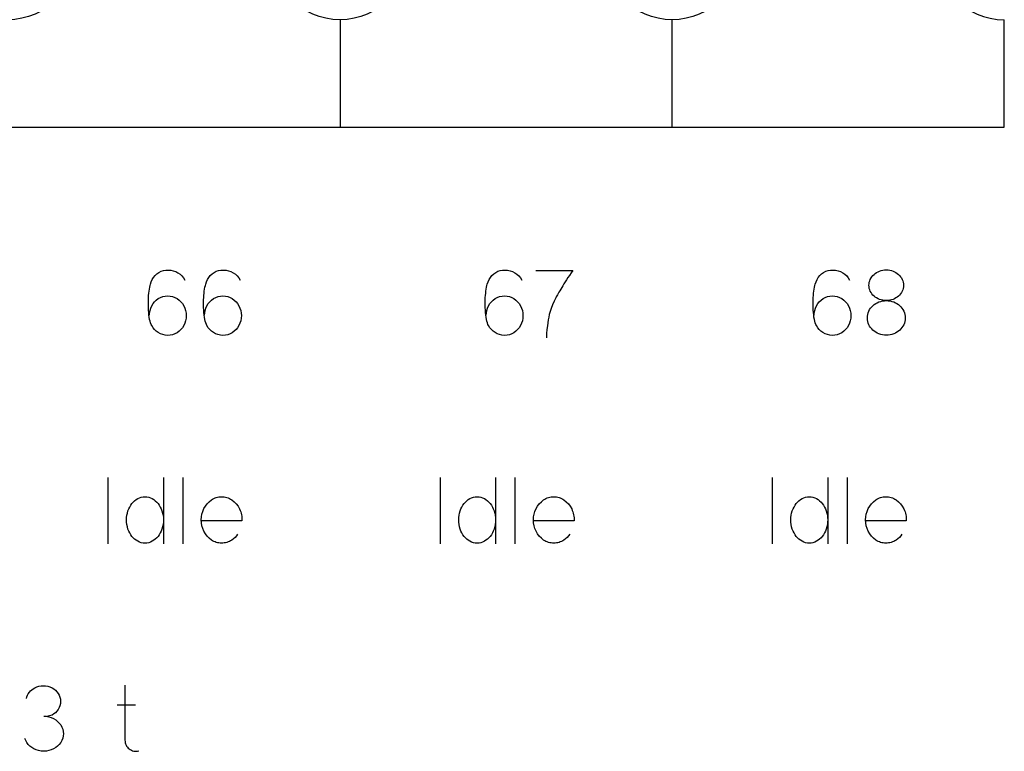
# Model space of a CAD drawing. Header units: inches. Extents: x 1880 to 2363, y -453 to -54.
# Tile 607 of 656: x 1913.309 to 1913.753, y -68.223 to -67.893. Entities that reach past the tile are written whole.
import ezdxf

# ---------------------------------------------------------------- set-up
doc = ezdxf.new("R2010")
doc.units = ezdxf.units.IN
doc.header["$LTSCALE"] = 0.5
doc.header["$MEASUREMENT"] = 0
doc.layers.add('APP-M-S', color=30, linetype='Continuous')

msp = doc.modelspace()

# ---------------------------------------------------------------- linework, layer by layer
at = {"color": 7, "linetype": 'Continuous'}
for p, q in [((1913.69837, -68.00567), (1913.69915, -68.00557)), ((1913.69915, -68.00557), (1913.69994, -68.00554)), ((1913.69994, -68.00554), (1913.70074, -68.00557)), ((1913.70074, -68.00557), (1913.70151, -68.00567)), ((1913.36801, -68.01086), (1913.36847, -68.00989)), ((1913.36847, -68.00989), (1913.36904, -68.00891)), ((1913.36904, -68.00891), (1913.36973, -68.00805)), ((1913.36973, -68.00805), (1913.37053, -68.00729)), ((1913.37053, -68.00729), (1913.37143, -68.00666)), ((1913.37143, -68.00666), (1913.37242, -68.00616)), ((1913.37242, -68.00616), (1913.37345, -68.00581)), ((1913.37345, -68.00581), (1913.37452, -68.00562)), ((1913.37452, -68.00562), (1913.37564, -68.00558)), ((1913.37564, -68.00558), (1913.37682, -68.00566)), ((1913.37682, -68.00566), (1913.37795, -68.00589)), ((1913.37795, -68.00589), (1913.37903, -68.00628)), ((1913.37903, -68.00628), (1913.38007, -68.00683)), ((1913.38007, -68.00683), (1913.38103, -68.0075)), ((1913.38103, -68.0075), (1913.38186, -68.00828)), ((1913.38186, -68.00828), (1913.38258, -68.00918)), ((1913.38258, -68.00918), (1913.38318, -68.01018)), ((1913.39295, -68.01086), (1913.39341, -68.00989)), ((1913.39341, -68.00989), (1913.39399, -68.00891)), ((1913.39399, -68.00891), (1913.39467, -68.00805)), ((1913.39467, -68.00805), (1913.39547, -68.00729)), ((1913.39547, -68.00729), (1913.39637, -68.00666)), ((1913.39637, -68.00666), (1913.39736, -68.00616)), ((1913.39736, -68.00616), (1913.39839, -68.00581)), ((1913.39839, -68.00581), (1913.39946, -68.00562)), ((1913.39946, -68.00562), (1913.40058, -68.00558)), ((1913.40058, -68.00558), (1913.40176, -68.00566)), ((1913.40176, -68.00566), (1913.40289, -68.00589)), ((1913.40289, -68.00589), (1913.40397, -68.00628)), ((1913.40397, -68.00628), (1913.40501, -68.00683)), ((1913.40501, -68.00683), (1913.40597, -68.0075)), ((1913.40597, -68.0075), (1913.4068, -68.00828)), ((1913.4068, -68.00828), (1913.40752, -68.00918)), ((1913.40752, -68.00918), (1913.40812, -68.01018)), ((1913.52012, -68.01086), (1913.52058, -68.00989)), ((1913.52058, -68.00989), (1913.52116, -68.00891)), ((1913.52116, -68.00891), (1913.52184, -68.00805)), ((1913.52184, -68.00805), (1913.52264, -68.00729)), ((1913.52264, -68.00729), (1913.52354, -68.00666)), ((1913.52354, -68.00666), (1913.52453, -68.00616)), ((1913.52453, -68.00616), (1913.52556, -68.00581)), ((1913.52556, -68.00581), (1913.52663, -68.00562)), ((1913.52663, -68.00562), (1913.52775, -68.00558)), ((1913.52775, -68.00558), (1913.52893, -68.00566)), ((1913.52893, -68.00566), (1913.53006, -68.00589)), ((1913.53006, -68.00589), (1913.53114, -68.00628)), ((1913.53114, -68.00628), (1913.53218, -68.00683)), ((1913.53218, -68.00683), (1913.53314, -68.0075)), ((1913.53314, -68.0075), (1913.53397, -68.00828)), ((1913.53397, -68.00828), (1913.53469, -68.00918)), ((1913.53469, -68.00918), (1913.53529, -68.01018)), ((1913.54167, -68.00575), (1913.55833, -68.00575)), ((1913.55619, -68.00903), (1913.55555, -68.01003)), ((1913.55687, -68.00799), (1913.55619, -68.00903)), ((1913.55758, -68.00689), (1913.55687, -68.00799)), ((1913.55833, -68.00575), (1913.55758, -68.00689)), ((1913.66821, -68.01086), (1913.66866, -68.00989)), ((1913.66866, -68.00989), (1913.66924, -68.00891)), ((1913.66924, -68.00891), (1913.66992, -68.00805)), ((1913.66992, -68.00805), (1913.67072, -68.00729)), ((1913.67072, -68.00729), (1913.67162, -68.00666)), ((1913.67162, -68.00666), (1913.67261, -68.00616)), ((1913.67261, -68.00616), (1913.67364, -68.00581)), ((1913.67364, -68.00581), (1913.67472, -68.00562)), ((1913.67472, -68.00562), (1913.67583, -68.00558)), ((1913.67583, -68.00558), (1913.67701, -68.00566)), ((1913.67701, -68.00566), (1913.67814, -68.00589)), ((1913.67814, -68.00589), (1913.67922, -68.00628)), ((1913.67922, -68.00628), (1913.68026, -68.00683)), ((1913.68026, -68.00683), (1913.68122, -68.0075)), ((1913.68122, -68.0075), (1913.68205, -68.00828)), ((1913.68205, -68.00828), (1913.68277, -68.00918)), ((1913.68277, -68.00918), (1913.68337, -68.01018)), ((1913.69246, -68.01043), (1913.69273, -68.00979)), ((1913.69273, -68.00979), (1913.69307, -68.00918)), ((1913.69307, -68.00918), (1913.69346, -68.0086)), ((1913.69346, -68.0086), (1913.69391, -68.00807)), ((1913.69391, -68.00807), (1913.69441, -68.00757)), ((1913.69441, -68.00757), (1913.69496, -68.00712)), ((1913.69496, -68.00712), (1913.69556, -68.00672)), ((1913.69556, -68.00672), (1913.6962, -68.00637)), ((1913.6962, -68.00637), (1913.69689, -68.00608)), ((1913.69689, -68.00608), (1913.69762, -68.00584)), ((1913.69762, -68.00584), (1913.69837, -68.00567)), ((1913.70151, -68.00567), (1913.70225, -68.00584)), ((1913.70225, -68.00584), (1913.70297, -68.00608)), ((1913.70297, -68.00608), (1913.70365, -68.00637)), ((1913.70365, -68.00637), (1913.70428, -68.00672)), ((1913.70428, -68.00672), (1913.70488, -68.00712)), ((1913.70488, -68.00712), (1913.70543, -68.00757)), ((1913.70543, -68.00757), (1913.70593, -68.00807)), ((1913.70593, -68.00807), (1913.70638, -68.0086)), ((1913.70638, -68.0086), (1913.70677, -68.00918)), ((1913.70677, -68.00918), (1913.70711, -68.00979)), ((1913.70711, -68.00979), (1913.70738, -68.01043)), ((1913.36702, -68.0152), (1913.36717, -68.01422)), ((1913.36717, -68.01422), (1913.36732, -68.01335)), ((1913.36732, -68.01335), (1913.36748, -68.0126)), ((1913.36748, -68.0126), (1913.36764, -68.01196)), ((1913.36764, -68.01196), (1913.36801, -68.01086)), ((1913.39196, -68.0152), (1913.39211, -68.01422)), ((1913.39211, -68.01422), (1913.39226, -68.01335)), ((1913.39226, -68.01335), (1913.39242, -68.0126)), ((1913.39242, -68.0126), (1913.39258, -68.01196)), ((1913.39258, -68.01196), (1913.39295, -68.01086)), ((1913.51913, -68.0152), (1913.51928, -68.01422)), ((1913.51928, -68.01422), (1913.51943, -68.01335)), ((1913.51943, -68.01335), (1913.51959, -68.0126)), ((1913.51959, -68.0126), (1913.51975, -68.01196)), ((1913.51975, -68.01196), (1913.52012, -68.01086)), ((1913.55289, -68.01427), (1913.55247, -68.01497)), ((1913.55336, -68.01352), (1913.55289, -68.01427)), ((1913.55385, -68.01272), (1913.55336, -68.01352)), ((1913.55438, -68.01187), (1913.55385, -68.01272)), ((1913.55495, -68.01098), (1913.55438, -68.01187)), ((1913.55555, -68.01003), (1913.55495, -68.01098)), ((1913.66721, -68.0152), (1913.66736, -68.01422)), ((1913.66736, -68.01422), (1913.66752, -68.01335)), ((1913.66752, -68.01335), (1913.66767, -68.0126)), ((1913.66767, -68.0126), (1913.66783, -68.01196)), ((1913.66783, -68.01196), (1913.66821, -68.01086)), ((1913.69211, -68.01246), (1913.69215, -68.01177)), ((1913.69215, -68.01318), (1913.69211, -68.01246)), ((1913.69215, -68.01177), (1913.69226, -68.01109)), ((1913.69226, -68.01386), (1913.69215, -68.01318)), ((1913.69226, -68.01109), (1913.69246, -68.01043)), ((1913.69246, -68.01454), (1913.69226, -68.01386)), ((1913.70738, -68.01043), (1913.70758, -68.01109)), ((1913.70758, -68.01386), (1913.70738, -68.01454)), ((1913.70758, -68.01109), (1913.7077, -68.01177)), ((1913.7077, -68.01318), (1913.70758, -68.01386)), ((1913.7077, -68.01177), (1913.70773, -68.01246)), ((1913.70773, -68.01246), (1913.7077, -68.01318)), ((1913.36671, -68.01904), (1913.36675, -68.01801)), ((1913.36675, -68.01801), (1913.36681, -68.01703)), ((1913.36681, -68.01703), (1913.3669, -68.01609)), ((1913.3669, -68.01609), (1913.36702, -68.0152)), ((1913.37028, -68.01912), (1913.37119, -68.01847)), ((1913.37119, -68.01847), (1913.37217, -68.01794)), ((1913.37217, -68.01794), (1913.37321, -68.01756)), ((1913.37321, -68.01756), (1913.3743, -68.01732)), ((1913.3743, -68.01732), (1913.37544, -68.01723)), ((1913.37544, -68.01723), (1913.37655, -68.01732)), ((1913.37655, -68.01732), (1913.37762, -68.01756)), ((1913.37762, -68.01756), (1913.37866, -68.01794)), ((1913.37866, -68.01794), (1913.37964, -68.01847)), ((1913.37964, -68.01847), (1913.38055, -68.01912)), ((1913.39165, -68.01904), (1913.39169, -68.01801)), ((1913.39169, -68.01801), (1913.39175, -68.01703)), ((1913.39175, -68.01703), (1913.39184, -68.01609)), ((1913.39184, -68.01609), (1913.39196, -68.0152)), ((1913.39522, -68.01912), (1913.39613, -68.01847)), ((1913.39613, -68.01847), (1913.39711, -68.01794)), ((1913.39711, -68.01794), (1913.39815, -68.01756)), ((1913.39815, -68.01756), (1913.39924, -68.01732)), ((1913.39924, -68.01732), (1913.40038, -68.01723)), ((1913.40038, -68.01723), (1913.40149, -68.01732)), ((1913.40149, -68.01732), (1913.40256, -68.01756)), ((1913.40256, -68.01756), (1913.4036, -68.01794)), ((1913.4036, -68.01794), (1913.40458, -68.01847)), ((1913.40458, -68.01847), (1913.40549, -68.01912)), ((1913.51882, -68.01904), (1913.51886, -68.01801)), ((1913.51886, -68.01801), (1913.51893, -68.01703)), ((1913.51893, -68.01703), (1913.51902, -68.01609)), ((1913.51902, -68.01609), (1913.51913, -68.0152)), ((1913.52239, -68.01912), (1913.5233, -68.01847)), ((1913.5233, -68.01847), (1913.52428, -68.01794)), ((1913.52428, -68.01794), (1913.52532, -68.01756)), ((1913.52532, -68.01756), (1913.52641, -68.01732)), ((1913.52641, -68.01732), (1913.52755, -68.01723)), ((1913.52755, -68.01723), (1913.52866, -68.01732)), ((1913.52866, -68.01732), (1913.52973, -68.01756)), ((1913.52973, -68.01756), (1913.53077, -68.01794)), ((1913.53077, -68.01794), (1913.53175, -68.01847)), ((1913.53175, -68.01847), (1913.53266, -68.01912)), ((1913.55066, -68.01818), (1913.5499, -68.01969)), ((1913.55087, -68.01776), (1913.55066, -68.01818)), ((1913.55113, -68.0173), (1913.55087, -68.01776)), ((1913.55141, -68.01678), (1913.55113, -68.0173)), ((1913.55173, -68.01623), (1913.55141, -68.01678)), ((1913.55208, -68.01562), (1913.55173, -68.01623)), ((1913.55247, -68.01497), (1913.55208, -68.01562)), ((1913.6669, -68.01904), (1913.66694, -68.01801)), ((1913.66694, -68.01801), (1913.66701, -68.01703)), ((1913.66701, -68.01703), (1913.6671, -68.01609)), ((1913.6671, -68.01609), (1913.66721, -68.0152)), ((1913.67047, -68.01912), (1913.67138, -68.01847)), ((1913.67138, -68.01847), (1913.67237, -68.01794)), ((1913.67237, -68.01794), (1913.6734, -68.01756)), ((1913.6734, -68.01756), (1913.67449, -68.01732)), ((1913.67449, -68.01732), (1913.67563, -68.01723)), ((1913.67563, -68.01723), (1913.67674, -68.01732)), ((1913.67674, -68.01732), (1913.67782, -68.01756)), ((1913.67782, -68.01756), (1913.67885, -68.01794)), ((1913.67885, -68.01794), (1913.67983, -68.01847)), ((1913.67983, -68.01847), (1913.68074, -68.01912)), ((1913.69273, -68.01518), (1913.69246, -68.01454)), ((1913.69307, -68.01579), (1913.69273, -68.01518)), ((1913.69346, -68.01635), (1913.69307, -68.01579)), ((1913.69391, -68.01689), (1913.69346, -68.01635)), ((1913.69441, -68.01737), (1913.69391, -68.01689)), ((1913.69496, -68.01781), (1913.69441, -68.01737)), ((1913.69556, -68.01821), (1913.69496, -68.01781)), ((1913.6962, -68.01855), (1913.69556, -68.01821)), ((1913.69689, -68.01884), (1913.6962, -68.01855)), ((1913.69762, -68.01907), (1913.69689, -68.01884)), ((1913.70297, -68.01884), (1913.70225, -68.01907)), ((1913.70365, -68.01855), (1913.70297, -68.01884)), ((1913.70428, -68.01821), (1913.70365, -68.01855)), ((1913.70488, -68.01781), (1913.70428, -68.01821)), ((1913.70543, -68.01737), (1913.70488, -68.01781)), ((1913.70593, -68.01689), (1913.70543, -68.01737)), ((1913.70638, -68.01635), (1913.70593, -68.01689)), ((1913.70677, -68.01579), (1913.70638, -68.01635)), ((1913.70711, -68.01518), (1913.70677, -68.01579)), ((1913.70738, -68.01454), (1913.70711, -68.01518)), ((1913.36669, -68.02013), (1913.36671, -68.01904)), ((1913.36669, -68.02126), (1913.36669, -68.02013)), ((1913.36672, -68.02243), (1913.36669, -68.02126)), ((1913.36677, -68.02365), (1913.36672, -68.02243)), ((1913.36744, -68.02383), (1913.36777, -68.02276)), ((1913.36777, -68.02276), (1913.36822, -68.0217)), ((1913.36822, -68.0217), (1913.3688, -68.02074)), ((1913.3688, -68.02074), (1913.36948, -68.01988)), ((1913.36948, -68.01988), (1913.37028, -68.01912)), ((1913.38055, -68.01912), (1913.38135, -68.01988)), ((1913.38135, -68.01988), (1913.38205, -68.02074)), ((1913.38205, -68.02074), (1913.38264, -68.0217)), ((1913.38264, -68.0217), (1913.38313, -68.02277)), ((1913.38313, -68.02277), (1913.38348, -68.02388)), ((1913.39163, -68.02013), (1913.39165, -68.01904)), ((1913.39163, -68.02126), (1913.39163, -68.02013)), ((1913.39166, -68.02243), (1913.39163, -68.02126)), ((1913.39171, -68.02365), (1913.39166, -68.02243)), ((1913.39238, -68.02383), (1913.39271, -68.02276)), ((1913.39271, -68.02276), (1913.39316, -68.0217)), ((1913.39316, -68.0217), (1913.39374, -68.02074)), ((1913.39374, -68.02074), (1913.39442, -68.01988)), ((1913.39442, -68.01988), (1913.39522, -68.01912)), ((1913.40549, -68.01912), (1913.40629, -68.01988)), ((1913.40629, -68.01988), (1913.40699, -68.02074)), ((1913.40699, -68.02074), (1913.40758, -68.0217)), ((1913.40758, -68.0217), (1913.40807, -68.02277)), ((1913.40807, -68.02277), (1913.40842, -68.02388)), ((1913.5188, -68.02013), (1913.51882, -68.01904)), ((1913.51881, -68.02126), (1913.5188, -68.02013)), ((1913.51883, -68.02243), (1913.51881, -68.02126)), ((1913.51888, -68.02365), (1913.51883, -68.02243)), ((1913.51955, -68.02383), (1913.51988, -68.02276)), ((1913.51988, -68.02276), (1913.52033, -68.0217)), ((1913.52033, -68.0217), (1913.52091, -68.02074)), ((1913.52091, -68.02074), (1913.52159, -68.01988)), ((1913.52159, -68.01988), (1913.52239, -68.01912)), ((1913.53266, -68.01912), (1913.53346, -68.01988)), ((1913.53346, -68.01988), (1913.53416, -68.02074)), ((1913.53416, -68.02074), (1913.53475, -68.0217)), ((1913.53475, -68.0217), (1913.53524, -68.02277)), ((1913.53524, -68.02277), (1913.53559, -68.02388)), ((1913.54858, -68.02299), (1913.54801, -68.02477)), ((1913.54921, -68.0213), (1913.54858, -68.02299)), ((1913.5499, -68.01969), (1913.54921, -68.0213)), ((1913.66688, -68.02013), (1913.6669, -68.01904)), ((1913.66689, -68.02126), (1913.66688, -68.02013)), ((1913.66691, -68.02243), (1913.66689, -68.02126)), ((1913.66696, -68.02365), (1913.66691, -68.02243)), ((1913.66763, -68.02383), (1913.66796, -68.02276)), ((1913.66796, -68.02276), (1913.66842, -68.0217)), ((1913.66842, -68.0217), (1913.66899, -68.02074)), ((1913.66899, -68.02074), (1913.66967, -68.01988)), ((1913.66967, -68.01988), (1913.67047, -68.01912)), ((1913.68074, -68.01912), (1913.68154, -68.01988)), ((1913.68154, -68.01988), (1913.68225, -68.02074)), ((1913.68225, -68.02074), (1913.68283, -68.0217)), ((1913.68283, -68.0217), (1913.68333, -68.02277)), ((1913.68333, -68.02277), (1913.68367, -68.02388)), ((1913.69243, -68.02348), (1913.69286, -68.02283)), ((1913.69286, -68.02283), (1913.69334, -68.02223)), ((1913.69334, -68.02223), (1913.69389, -68.02168)), ((1913.69389, -68.02168), (1913.69449, -68.02118)), ((1913.69449, -68.02118), (1913.69515, -68.02073)), ((1913.69515, -68.02073), (1913.69586, -68.02034)), ((1913.69586, -68.02034), (1913.6966, -68.02)), ((1913.6966, -68.02), (1913.6974, -68.01973)), ((1913.6974, -68.01973), (1913.69822, -68.01954)), ((1913.69837, -68.01924), (1913.69762, -68.01907)), ((1913.69822, -68.01954), (1913.69907, -68.01942)), ((1913.69915, -68.01934), (1913.69837, -68.01924)), ((1913.69907, -68.01942), (1913.69994, -68.01938)), ((1913.69994, -68.01938), (1913.69915, -68.01934)), ((1913.70074, -68.01934), (1913.69994, -68.01938)), ((1913.69994, -68.01938), (1913.70082, -68.01942)), ((1913.70151, -68.01924), (1913.70074, -68.01934)), ((1913.70082, -68.01942), (1913.70167, -68.01954)), ((1913.70225, -68.01907), (1913.70151, -68.01924)), ((1913.70167, -68.01954), (1913.70249, -68.01973)), ((1913.70249, -68.01973), (1913.70328, -68.02)), ((1913.70328, -68.02), (1913.70403, -68.02034)), ((1913.70403, -68.02034), (1913.70473, -68.02073)), ((1913.70473, -68.02073), (1913.70539, -68.02118)), ((1913.70539, -68.02118), (1913.70599, -68.02168)), ((1913.70599, -68.02168), (1913.70654, -68.02223)), ((1913.70654, -68.02223), (1913.70703, -68.02283)), ((1913.70703, -68.02283), (1913.70746, -68.02348)), ((1913.36685, -68.02483), (1913.36677, -68.02365)), ((1913.36696, -68.02592), (1913.36685, -68.02483)), ((1913.36709, -68.02693), (1913.36696, -68.02592)), ((1913.36726, -68.02786), (1913.36709, -68.02693)), ((1913.36714, -68.02601), (1913.36723, -68.02492)), ((1913.36723, -68.02492), (1913.36744, -68.02383)), ((1913.38348, -68.02388), (1913.38369, -68.02502)), ((1913.38369, -68.02734), (1913.38348, -68.02848)), ((1913.38369, -68.02502), (1913.38376, -68.02618)), ((1913.38376, -68.02618), (1913.38369, -68.02734)), ((1913.39179, -68.02483), (1913.39171, -68.02365)), ((1913.3919, -68.02592), (1913.39179, -68.02483)), ((1913.39203, -68.02693), (1913.3919, -68.02592)), ((1913.3922, -68.02786), (1913.39203, -68.02693)), ((1913.39208, -68.02601), (1913.39217, -68.02492)), ((1913.39217, -68.02492), (1913.39238, -68.02383)), ((1913.40842, -68.02388), (1913.40863, -68.02502)), ((1913.40863, -68.02734), (1913.40842, -68.02848)), ((1913.40863, -68.02502), (1913.4087, -68.02618)), ((1913.4087, -68.02618), (1913.40863, -68.02734)), ((1913.51896, -68.02483), (1913.51888, -68.02365)), ((1913.51907, -68.02592), (1913.51896, -68.02483)), ((1913.5192, -68.02693), (1913.51907, -68.02592)), ((1913.51937, -68.02786), (1913.5192, -68.02693)), ((1913.51925, -68.02601), (1913.51934, -68.02492)), ((1913.51934, -68.02492), (1913.51955, -68.02383)), ((1913.53559, -68.02388), (1913.5358, -68.02502)), ((1913.5358, -68.02734), (1913.53559, -68.02848)), ((1913.5358, -68.02502), (1913.53587, -68.02618)), ((1913.53587, -68.02618), (1913.5358, -68.02734)), ((1913.54748, -68.02681), (1913.54725, -68.02803)), ((1913.54773, -68.02572), (1913.54748, -68.02681)), ((1913.54801, -68.02477), (1913.54773, -68.02572)), ((1913.66704, -68.02483), (1913.66696, -68.02365)), ((1913.66715, -68.02592), (1913.66704, -68.02483)), ((1913.66728, -68.02693), (1913.66715, -68.02592)), ((1913.66745, -68.02786), (1913.66728, -68.02693)), ((1913.66733, -68.02601), (1913.66742, -68.02492)), ((1913.66742, -68.02492), (1913.66763, -68.02383)), ((1913.68367, -68.02388), (1913.68388, -68.02502)), ((1913.68388, -68.02734), (1913.68367, -68.02848)), ((1913.68388, -68.02502), (1913.68396, -68.02618)), ((1913.68396, -68.02618), (1913.68388, -68.02734)), ((1913.69141, -68.02721), (1913.69145, -68.02641)), ((1913.69145, -68.02801), (1913.69141, -68.02721)), ((1913.69145, -68.02641), (1913.69157, -68.02565)), ((1913.69157, -68.02565), (1913.69178, -68.0249)), ((1913.69178, -68.0249), (1913.69207, -68.02417)), ((1913.69207, -68.02417), (1913.69243, -68.02348)), ((1913.70746, -68.02348), (1913.70782, -68.02417)), ((1913.70782, -68.02417), (1913.70811, -68.0249)), ((1913.70811, -68.0249), (1913.70831, -68.02565)), ((1913.70831, -68.02565), (1913.70844, -68.02641)), ((1913.70844, -68.02641), (1913.70848, -68.02721)), ((1913.70848, -68.02721), (1913.70844, -68.02801)), ((1913.36746, -68.02869), (1913.36726, -68.02786)), ((1913.36768, -68.02945), (1913.36746, -68.02869)), ((1913.36794, -68.03011), (1913.36768, -68.02945)), ((1913.36822, -68.03069), (1913.36794, -68.03011)), ((1913.36879, -68.03163), (1913.36822, -68.03069)), ((1913.36947, -68.03247), (1913.36879, -68.03163)), ((1913.38205, -68.03163), (1913.38135, -68.0325)), ((1913.38264, -68.03065), (1913.38205, -68.03163)), ((1913.38313, -68.02958), (1913.38264, -68.03065)), ((1913.38348, -68.02848), (1913.38313, -68.02958)), ((1913.3924, -68.02869), (1913.3922, -68.02786)), ((1913.39262, -68.02945), (1913.3924, -68.02869)), ((1913.39288, -68.03011), (1913.39262, -68.02945)), ((1913.39316, -68.03069), (1913.39288, -68.03011)), ((1913.39373, -68.03163), (1913.39316, -68.03069)), ((1913.39441, -68.03247), (1913.39373, -68.03163)), ((1913.40699, -68.03163), (1913.40629, -68.0325)), ((1913.40758, -68.03065), (1913.40699, -68.03163)), ((1913.40807, -68.02958), (1913.40758, -68.03065)), ((1913.40842, -68.02848), (1913.40807, -68.02958)), ((1913.51957, -68.02869), (1913.51937, -68.02786)), ((1913.51979, -68.02945), (1913.51957, -68.02869)), ((1913.52005, -68.03011), (1913.51979, -68.02945)), ((1913.52033, -68.03069), (1913.52005, -68.03011)), ((1913.5209, -68.03163), (1913.52033, -68.03069)), ((1913.52158, -68.03247), (1913.5209, -68.03163)), ((1913.53416, -68.03163), (1913.53346, -68.0325)), ((1913.53475, -68.03065), (1913.53416, -68.03163)), ((1913.53524, -68.02958), (1913.53475, -68.03065)), ((1913.53559, -68.02848), (1913.53524, -68.02958)), ((1913.54687, -68.03085), (1913.54671, -68.03247)), ((1913.54705, -68.02937), (1913.54687, -68.03085)), ((1913.54725, -68.02803), (1913.54705, -68.02937)), ((1913.66765, -68.02869), (1913.66745, -68.02786)), ((1913.66788, -68.02945), (1913.66765, -68.02869)), ((1913.66813, -68.03011), (1913.66788, -68.02945)), ((1913.66842, -68.03069), (1913.66813, -68.03011)), ((1913.66899, -68.03163), (1913.66842, -68.03069)), ((1913.66966, -68.03247), (1913.66899, -68.03163)), ((1913.68225, -68.03163), (1913.68154, -68.0325)), ((1913.68283, -68.03065), (1913.68225, -68.03163)), ((1913.68333, -68.02958), (1913.68283, -68.03065)), ((1913.68367, -68.02848), (1913.68333, -68.02958)), ((1913.69157, -68.02878), (1913.69145, -68.02801)), ((1913.69178, -68.02954), (1913.69157, -68.02878)), ((1913.69207, -68.03026), (1913.69178, -68.02954)), ((1913.69243, -68.03095), (1913.69207, -68.03026)), ((1913.69286, -68.03159), (1913.69243, -68.03095)), ((1913.69334, -68.03219), (1913.69286, -68.03159)), ((1913.69389, -68.03274), (1913.69334, -68.03219)), ((1913.70654, -68.03219), (1913.70599, -68.03274)), ((1913.70703, -68.03159), (1913.70654, -68.03219)), ((1913.70746, -68.03095), (1913.70703, -68.03159)), ((1913.70782, -68.03026), (1913.70746, -68.03095)), ((1913.70811, -68.02954), (1913.70782, -68.03026)), ((1913.70831, -68.02878), (1913.70811, -68.02954)), ((1913.70844, -68.02801), (1913.70831, -68.02878)), ((1913.37026, -68.03321), (1913.36947, -68.03247)), ((1913.37114, -68.03385), (1913.37026, -68.03321)), ((1913.37212, -68.03436), (1913.37114, -68.03385)), ((1913.37316, -68.03475), (1913.37212, -68.03436)), ((1913.37427, -68.035), (1913.37316, -68.03475)), ((1913.37544, -68.03513), (1913.37427, -68.035)), ((1913.37655, -68.03504), (1913.37544, -68.03513)), ((1913.37762, -68.0348), (1913.37655, -68.03504)), ((1913.37866, -68.03443), (1913.37762, -68.0348)), ((1913.37964, -68.03391), (1913.37866, -68.03443)), ((1913.38055, -68.03326), (1913.37964, -68.03391)), ((1913.38135, -68.0325), (1913.38055, -68.03326)), ((1913.3952, -68.03321), (1913.39441, -68.03247)), ((1913.39608, -68.03385), (1913.3952, -68.03321)), ((1913.39706, -68.03436), (1913.39608, -68.03385)), ((1913.3981, -68.03475), (1913.39706, -68.03436)), ((1913.39921, -68.035), (1913.3981, -68.03475)), ((1913.40038, -68.03513), (1913.39921, -68.035)), ((1913.40149, -68.03504), (1913.40038, -68.03513)), ((1913.40256, -68.0348), (1913.40149, -68.03504)), ((1913.4036, -68.03443), (1913.40256, -68.0348)), ((1913.40458, -68.03391), (1913.4036, -68.03443)), ((1913.40549, -68.03326), (1913.40458, -68.03391)), ((1913.40629, -68.0325), (1913.40549, -68.03326)), ((1913.52237, -68.03321), (1913.52158, -68.03247)), ((1913.52325, -68.03385), (1913.52237, -68.03321)), ((1913.52423, -68.03436), (1913.52325, -68.03385)), ((1913.52527, -68.03475), (1913.52423, -68.03436)), ((1913.52638, -68.035), (1913.52527, -68.03475)), ((1913.52755, -68.03513), (1913.52638, -68.035)), ((1913.52866, -68.03504), (1913.52755, -68.03513)), ((1913.52973, -68.0348), (1913.52866, -68.03504)), ((1913.53077, -68.03443), (1913.52973, -68.0348)), ((1913.53175, -68.03391), (1913.53077, -68.03443)), ((1913.53266, -68.03326), (1913.53175, -68.03391)), ((1913.53346, -68.0325), (1913.53266, -68.03326)), ((1913.54656, -68.03425), (1913.54643, -68.03616)), ((1913.54671, -68.03247), (1913.54656, -68.03425)), ((1913.67045, -68.03321), (1913.66966, -68.03247)), ((1913.67134, -68.03385), (1913.67045, -68.03321)), ((1913.67231, -68.03436), (1913.67134, -68.03385)), ((1913.67336, -68.03475), (1913.67231, -68.03436)), ((1913.67446, -68.035), (1913.67336, -68.03475)), ((1913.67563, -68.03513), (1913.67446, -68.035)), ((1913.67674, -68.03504), (1913.67563, -68.03513)), ((1913.67782, -68.0348), (1913.67674, -68.03504)), ((1913.67885, -68.03443), (1913.67782, -68.0348)), ((1913.67983, -68.03391), (1913.67885, -68.03443)), ((1913.68074, -68.03326), (1913.67983, -68.03391)), ((1913.68154, -68.0325), (1913.68074, -68.03326)), ((1913.69449, -68.03324), (1913.69389, -68.03274)), ((1913.69515, -68.03369), (1913.69449, -68.03324)), ((1913.69586, -68.03407), (1913.69515, -68.03369)), ((1913.6966, -68.0344), (1913.69586, -68.03407)), ((1913.6974, -68.03467), (1913.6966, -68.0344)), ((1913.69822, -68.03485), (1913.6974, -68.03467)), ((1913.69907, -68.03497), (1913.69822, -68.03485)), ((1913.69994, -68.035), (1913.69907, -68.03497)), ((1913.70082, -68.03497), (1913.69994, -68.035)), ((1913.70167, -68.03485), (1913.70082, -68.03497)), ((1913.70249, -68.03467), (1913.70167, -68.03485)), ((1913.70328, -68.0344), (1913.70249, -68.03467)), ((1913.70403, -68.03407), (1913.70328, -68.0344)), ((1913.70473, -68.03369), (1913.70403, -68.03407)), ((1913.70539, -68.03324), (1913.70473, -68.03369)), ((1913.70599, -68.03274), (1913.70539, -68.03324)), ((1913.34845, -68.09919), (1913.34845, -68.12919)), ((1913.37349, -68.09919), (1913.37349, -68.12919)), ((1913.38226, -68.09923), (1913.38226, -68.12919)), ((1913.49844, -68.09919), (1913.49845, -68.12919)), ((1913.52349, -68.09919), (1913.52349, -68.12919)), ((1913.53225, -68.09923), (1913.53226, -68.12919)), ((1913.64845, -68.09919), (1913.64845, -68.12919)), ((1913.67348, -68.09919), (1913.67349, -68.12919)), ((1913.68225, -68.09923), (1913.68226, -68.12919)), ((1913.35827, -68.11258), (1913.35875, -68.11178)), ((1913.35875, -68.11178), (1913.35928, -68.11104)), ((1913.35928, -68.11104), (1913.35987, -68.11038)), ((1913.35987, -68.11038), (1913.3605, -68.10978)), ((1913.3605, -68.10978), (1913.36118, -68.10925)), ((1913.36118, -68.10925), (1913.36191, -68.1088)), ((1913.36191, -68.1088), (1913.36268, -68.10844)), ((1913.36268, -68.10844), (1913.36348, -68.10818)), ((1913.36348, -68.10818), (1913.3643, -68.10803)), ((1913.3643, -68.10803), (1913.36516, -68.10797)), ((1913.36516, -68.10797), (1913.36602, -68.10803)), ((1913.36602, -68.10803), (1913.36684, -68.10818)), ((1913.36684, -68.10818), (1913.36765, -68.10844)), ((1913.36765, -68.10844), (1913.36842, -68.1088)), ((1913.36842, -68.1088), (1913.36915, -68.10925)), ((1913.36915, -68.10925), (1913.36983, -68.10978)), ((1913.36983, -68.10978), (1913.37046, -68.11038)), ((1913.37046, -68.11038), (1913.37105, -68.11104)), ((1913.37105, -68.11104), (1913.37158, -68.11178)), ((1913.37158, -68.11178), (1913.37205, -68.11258)), ((1913.3918, -68.11332), (1913.39246, -68.11217)), ((1913.39246, -68.11217), (1913.39325, -68.11112)), ((1913.39325, -68.11112), (1913.39416, -68.11018)), ((1913.39416, -68.11018), (1913.3952, -68.10934)), ((1913.3952, -68.10934), (1913.39572, -68.10901)), ((1913.39572, -68.10901), (1913.39626, -68.10872)), ((1913.39626, -68.10872), (1913.39681, -68.10848)), ((1913.39681, -68.10848), (1913.39737, -68.10828)), ((1913.39737, -68.10828), (1913.39795, -68.10813)), ((1913.39795, -68.10813), (1913.39854, -68.10802)), ((1913.39854, -68.10802), (1913.39914, -68.10795)), ((1913.39914, -68.10795), (1913.39975, -68.10793)), ((1913.39975, -68.10793), (1913.40037, -68.10795)), ((1913.40037, -68.10795), (1913.40098, -68.10802)), ((1913.40098, -68.10802), (1913.40157, -68.10813)), ((1913.40157, -68.10813), (1913.40215, -68.10828)), ((1913.40215, -68.10828), (1913.40272, -68.10848)), ((1913.40272, -68.10848), (1913.40328, -68.10872)), ((1913.40328, -68.10872), (1913.40382, -68.10901)), ((1913.40382, -68.10901), (1913.40436, -68.10934)), ((1913.40436, -68.10934), (1913.40543, -68.1102)), ((1913.40543, -68.1102), (1913.40637, -68.11118)), ((1913.40637, -68.11118), (1913.40718, -68.11226)), ((1913.40718, -68.11226), (1913.40786, -68.11346)), ((1913.50827, -68.11258), (1913.50875, -68.11178)), ((1913.50875, -68.11178), (1913.50928, -68.11104)), ((1913.50928, -68.11104), (1913.50987, -68.11038)), ((1913.50987, -68.11038), (1913.5105, -68.10978)), ((1913.5105, -68.10978), (1913.51118, -68.10925)), ((1913.51118, -68.10925), (1913.51191, -68.1088)), ((1913.51191, -68.1088), (1913.51268, -68.10844)), ((1913.51268, -68.10844), (1913.51348, -68.10818)), ((1913.51348, -68.10818), (1913.5143, -68.10803)), ((1913.5143, -68.10803), (1913.51516, -68.10797)), ((1913.51516, -68.10797), (1913.51602, -68.10803)), ((1913.51602, -68.10803), (1913.51684, -68.10818)), ((1913.51684, -68.10818), (1913.51765, -68.10844)), ((1913.51765, -68.10844), (1913.51842, -68.1088)), ((1913.51842, -68.1088), (1913.51915, -68.10925)), ((1913.51915, -68.10925), (1913.51983, -68.10978)), ((1913.51983, -68.10978), (1913.52046, -68.11038)), ((1913.52046, -68.11038), (1913.52105, -68.11104)), ((1913.52105, -68.11104), (1913.52158, -68.11178)), ((1913.52158, -68.11178), (1913.52205, -68.11258)), ((1913.5418, -68.11332), (1913.54246, -68.11217)), ((1913.54246, -68.11217), (1913.54325, -68.11112)), ((1913.54325, -68.11112), (1913.54416, -68.11018)), ((1913.54416, -68.11018), (1913.5452, -68.10934)), ((1913.5452, -68.10934), (1913.54572, -68.10901)), ((1913.54572, -68.10901), (1913.54626, -68.10872)), ((1913.54626, -68.10872), (1913.54681, -68.10848)), ((1913.54681, -68.10848), (1913.54737, -68.10828)), ((1913.54737, -68.10828), (1913.54795, -68.10813)), ((1913.54795, -68.10813), (1913.54854, -68.10802)), ((1913.54854, -68.10802), (1913.54914, -68.10795)), ((1913.54914, -68.10795), (1913.54975, -68.10793)), ((1913.54975, -68.10793), (1913.55037, -68.10795)), ((1913.55037, -68.10795), (1913.55098, -68.10802)), ((1913.55098, -68.10802), (1913.55157, -68.10813)), ((1913.55157, -68.10813), (1913.55215, -68.10828)), ((1913.55215, -68.10828), (1913.55272, -68.10848)), ((1913.55272, -68.10848), (1913.55328, -68.10872)), ((1913.55328, -68.10872), (1913.55382, -68.10901)), ((1913.55382, -68.10901), (1913.55436, -68.10934)), ((1913.55436, -68.10934), (1913.55543, -68.1102)), ((1913.55543, -68.1102), (1913.55637, -68.11118)), ((1913.55637, -68.11118), (1913.55718, -68.11226)), ((1913.55718, -68.11226), (1913.55786, -68.11346)), ((1913.65827, -68.11258), (1913.65875, -68.11178)), ((1913.65875, -68.11178), (1913.65928, -68.11104)), ((1913.65928, -68.11104), (1913.65987, -68.11038)), ((1913.65987, -68.11038), (1913.6605, -68.10978)), ((1913.6605, -68.10978), (1913.66118, -68.10925)), ((1913.66118, -68.10925), (1913.66191, -68.1088)), ((1913.66191, -68.1088), (1913.66268, -68.10844)), ((1913.66268, -68.10844), (1913.66348, -68.10818)), ((1913.66348, -68.10818), (1913.6643, -68.10803)), ((1913.6643, -68.10803), (1913.66516, -68.10797)), ((1913.66516, -68.10797), (1913.66602, -68.10803)), ((1913.66602, -68.10803), (1913.66684, -68.10818)), ((1913.66684, -68.10818), (1913.66765, -68.10844)), ((1913.66765, -68.10844), (1913.66842, -68.1088)), ((1913.66842, -68.1088), (1913.66915, -68.10925)), ((1913.66915, -68.10925), (1913.66983, -68.10978)), ((1913.66983, -68.10978), (1913.67046, -68.11038)), ((1913.67046, -68.11038), (1913.67105, -68.11104)), ((1913.67105, -68.11104), (1913.67158, -68.11178)), ((1913.67158, -68.11178), (1913.67205, -68.11258)), ((1913.6918, -68.11332), (1913.69246, -68.11217)), ((1913.69246, -68.11217), (1913.69325, -68.11112)), ((1913.69325, -68.11112), (1913.69416, -68.11018)), ((1913.69416, -68.11018), (1913.6952, -68.10934)), ((1913.6952, -68.10934), (1913.69572, -68.10901)), ((1913.69572, -68.10901), (1913.69626, -68.10872)), ((1913.69626, -68.10872), (1913.69681, -68.10848)), ((1913.69681, -68.10848), (1913.69737, -68.10828)), ((1913.69737, -68.10828), (1913.69795, -68.10813)), ((1913.69795, -68.10813), (1913.69854, -68.10802)), ((1913.69854, -68.10802), (1913.69914, -68.10795)), ((1913.69914, -68.10795), (1913.69975, -68.10793)), ((1913.69975, -68.10793), (1913.70037, -68.10795)), ((1913.70037, -68.10795), (1913.70098, -68.10802)), ((1913.70098, -68.10802), (1913.70157, -68.10813)), ((1913.70157, -68.10813), (1913.70215, -68.10828)), ((1913.70215, -68.10828), (1913.70272, -68.10848)), ((1913.70272, -68.10848), (1913.70328, -68.10872)), ((1913.70328, -68.10872), (1913.70382, -68.10901)), ((1913.70382, -68.10901), (1913.70436, -68.10934)), ((1913.70436, -68.10934), (1913.70543, -68.1102)), ((1913.70543, -68.1102), (1913.70637, -68.11118)), ((1913.70637, -68.11118), (1913.70718, -68.11226)), ((1913.70718, -68.11226), (1913.70786, -68.11346)), ((1913.35687, -68.11735), (1913.357, -68.11632)), ((1913.357, -68.11632), (1913.3572, -68.11533)), ((1913.3572, -68.11533), (1913.35749, -68.11436)), ((1913.35749, -68.11436), (1913.35785, -68.11343)), ((1913.35785, -68.11343), (1913.35827, -68.11258)), ((1913.37205, -68.11258), (1913.37247, -68.11343)), ((1913.37247, -68.11343), (1913.37283, -68.11436)), ((1913.37283, -68.11436), (1913.37312, -68.11533)), ((1913.37312, -68.11533), (1913.37333, -68.11632)), ((1913.37333, -68.11632), (1913.37345, -68.11735)), ((1913.39068, -68.11708), (1913.3909, -68.11579)), ((1913.3909, -68.11579), (1913.39128, -68.11454)), ((1913.39128, -68.11454), (1913.3918, -68.11332)), ((1913.40786, -68.11346), (1913.40814, -68.11409)), ((1913.40814, -68.11409), (1913.40839, -68.11473)), ((1913.40839, -68.11473), (1913.40858, -68.11539)), ((1913.40858, -68.11539), (1913.40873, -68.11605)), ((1913.40873, -68.11605), (1913.40884, -68.11672)), ((1913.40884, -68.11672), (1913.40891, -68.1174)), ((1913.50687, -68.11735), (1913.507, -68.11632)), ((1913.507, -68.11632), (1913.5072, -68.11533)), ((1913.5072, -68.11533), (1913.50749, -68.11436)), ((1913.50749, -68.11436), (1913.50785, -68.11343)), ((1913.50785, -68.11343), (1913.50827, -68.11258)), ((1913.52205, -68.11258), (1913.52247, -68.11343)), ((1913.52247, -68.11343), (1913.52283, -68.11436)), ((1913.52283, -68.11436), (1913.52312, -68.11533)), ((1913.52312, -68.11533), (1913.52333, -68.11632)), ((1913.52333, -68.11632), (1913.52345, -68.11735)), ((1913.54068, -68.11708), (1913.5409, -68.11579)), ((1913.5409, -68.11579), (1913.54128, -68.11454)), ((1913.54128, -68.11454), (1913.5418, -68.11332)), ((1913.55786, -68.11346), (1913.55814, -68.11409)), ((1913.55814, -68.11409), (1913.55839, -68.11473)), ((1913.55839, -68.11473), (1913.55858, -68.11539)), ((1913.55858, -68.11539), (1913.55873, -68.11605)), ((1913.55873, -68.11605), (1913.55884, -68.11672)), ((1913.55884, -68.11672), (1913.55891, -68.1174)), ((1913.65687, -68.11735), (1913.657, -68.11632)), ((1913.657, -68.11632), (1913.6572, -68.11533)), ((1913.6572, -68.11533), (1913.65749, -68.11436)), ((1913.65749, -68.11436), (1913.65785, -68.11343)), ((1913.65785, -68.11343), (1913.65827, -68.11258)), ((1913.67205, -68.11258), (1913.67247, -68.11343)), ((1913.67247, -68.11343), (1913.67283, -68.11436)), ((1913.67283, -68.11436), (1913.67312, -68.11533)), ((1913.67312, -68.11533), (1913.67333, -68.11632)), ((1913.67333, -68.11632), (1913.67345, -68.11735)), ((1913.69068, -68.11708), (1913.6909, -68.11579)), ((1913.6909, -68.11579), (1913.69128, -68.11454)), ((1913.69128, -68.11454), (1913.6918, -68.11332)), ((1913.70786, -68.11346), (1913.70814, -68.11409)), ((1913.70814, -68.11409), (1913.70839, -68.11473)), ((1913.70839, -68.11473), (1913.70858, -68.11539)), ((1913.70858, -68.11539), (1913.70873, -68.11605)), ((1913.70873, -68.11605), (1913.70884, -68.11672)), ((1913.70884, -68.11672), (1913.70891, -68.1174)), ((1913.35683, -68.11841), (1913.35687, -68.11735)), ((1913.35687, -68.11949), (1913.35683, -68.11841)), ((1913.357, -68.12054), (1913.35687, -68.11949)), ((1913.3572, -68.12154), (1913.357, -68.12054)), ((1913.37333, -68.12054), (1913.37312, -68.12154)), ((1913.37345, -68.11949), (1913.37333, -68.12054)), ((1913.37345, -68.11735), (1913.37349, -68.11841)), ((1913.37349, -68.11841), (1913.37345, -68.11949)), ((1913.3906, -68.11841), (1913.39068, -68.11708)), ((1913.39068, -68.11974), (1913.3906, -68.11841)), ((1913.40891, -68.11879), (1913.39068, -68.11879)), ((1913.3909, -68.12103), (1913.39068, -68.11974)), ((1913.39128, -68.12229), (1913.3909, -68.12103)), ((1913.40891, -68.1174), (1913.40893, -68.11809)), ((1913.40893, -68.11809), (1913.40891, -68.11879)), ((1913.50683, -68.11841), (1913.50687, -68.11735)), ((1913.50687, -68.11949), (1913.50683, -68.11841)), ((1913.507, -68.12054), (1913.50687, -68.11949)), ((1913.5072, -68.12154), (1913.507, -68.12054)), ((1913.52333, -68.12054), (1913.52312, -68.12154)), ((1913.52345, -68.11949), (1913.52333, -68.12054)), ((1913.52345, -68.11735), (1913.52349, -68.11841)), ((1913.52349, -68.11841), (1913.52345, -68.11949)), ((1913.5406, -68.11841), (1913.54068, -68.11708)), ((1913.54068, -68.11974), (1913.5406, -68.11841)), ((1913.55891, -68.11879), (1913.54068, -68.11879)), ((1913.5409, -68.12103), (1913.54068, -68.11974)), ((1913.54128, -68.12229), (1913.5409, -68.12103)), ((1913.55891, -68.1174), (1913.55893, -68.11809)), ((1913.55893, -68.11809), (1913.55891, -68.11879)), ((1913.65683, -68.11841), (1913.65687, -68.11735)), ((1913.65687, -68.11949), (1913.65683, -68.11841)), ((1913.657, -68.12054), (1913.65687, -68.11949)), ((1913.6572, -68.12154), (1913.657, -68.12054)), ((1913.67333, -68.12054), (1913.67312, -68.12154)), ((1913.67345, -68.11949), (1913.67333, -68.12054)), ((1913.67345, -68.11735), (1913.67349, -68.11841)), ((1913.67348, -68.11841), (1913.67345, -68.11949)), ((1913.6906, -68.11841), (1913.69068, -68.11708)), ((1913.69068, -68.11974), (1913.6906, -68.11841)), ((1913.70891, -68.11879), (1913.69068, -68.11879)), ((1913.6909, -68.12103), (1913.69068, -68.11974)), ((1913.69128, -68.12229), (1913.6909, -68.12103)), ((1913.70891, -68.1174), (1913.70893, -68.11809)), ((1913.70893, -68.11809), (1913.70891, -68.11879)), ((1913.35749, -68.12252), (1913.3572, -68.12154)), ((1913.35785, -68.12344), (1913.35749, -68.12252)), ((1913.35827, -68.1243), (1913.35785, -68.12344)), ((1913.35875, -68.12509), (1913.35827, -68.1243)), ((1913.35928, -68.12583), (1913.35875, -68.12509)), ((1913.37158, -68.12509), (1913.37105, -68.12583)), ((1913.37205, -68.1243), (1913.37158, -68.12509)), ((1913.37247, -68.12344), (1913.37205, -68.1243)), ((1913.37283, -68.12252), (1913.37247, -68.12344)), ((1913.37312, -68.12154), (1913.37283, -68.12252)), ((1913.3918, -68.12351), (1913.39128, -68.12229)), ((1913.39246, -68.12466), (1913.3918, -68.12351)), ((1913.39325, -68.1257), (1913.39246, -68.12466)), ((1913.40646, -68.1256), (1913.40583, -68.12629)), ((1913.407, -68.12484), (1913.40646, -68.1256)), ((1913.50749, -68.12252), (1913.5072, -68.12154)), ((1913.50785, -68.12344), (1913.50749, -68.12252)), ((1913.50827, -68.1243), (1913.50785, -68.12344)), ((1913.50875, -68.12509), (1913.50827, -68.1243)), ((1913.50928, -68.12583), (1913.50875, -68.12509)), ((1913.52158, -68.12509), (1913.52105, -68.12583)), ((1913.52205, -68.1243), (1913.52158, -68.12509)), ((1913.52247, -68.12344), (1913.52205, -68.1243)), ((1913.52283, -68.12252), (1913.52247, -68.12344)), ((1913.52312, -68.12154), (1913.52283, -68.12252)), ((1913.5418, -68.12351), (1913.54128, -68.12229)), ((1913.54246, -68.12466), (1913.5418, -68.12351)), ((1913.54325, -68.1257), (1913.54246, -68.12466)), ((1913.55646, -68.1256), (1913.55583, -68.12629)), ((1913.557, -68.12484), (1913.55646, -68.1256)), ((1913.65749, -68.12252), (1913.6572, -68.12154)), ((1913.65785, -68.12344), (1913.65749, -68.12252)), ((1913.65827, -68.1243), (1913.65785, -68.12344)), ((1913.65875, -68.12509), (1913.65827, -68.1243)), ((1913.65928, -68.12583), (1913.65875, -68.12509)), ((1913.67158, -68.12509), (1913.67105, -68.12583)), ((1913.67205, -68.1243), (1913.67158, -68.12509)), ((1913.67247, -68.12344), (1913.67205, -68.1243)), ((1913.67283, -68.12252), (1913.67247, -68.12344)), ((1913.67312, -68.12154), (1913.67283, -68.12252)), ((1913.6918, -68.12351), (1913.69128, -68.12229)), ((1913.69246, -68.12466), (1913.6918, -68.12351)), ((1913.69325, -68.1257), (1913.69246, -68.12466)), ((1913.70646, -68.1256), (1913.70583, -68.12629)), ((1913.707, -68.12484), (1913.70646, -68.1256)), ((1913.35987, -68.1265), (1913.35928, -68.12583)), ((1913.3605, -68.1271), (1913.35987, -68.1265)), ((1913.36118, -68.12762), (1913.3605, -68.1271)), ((1913.36191, -68.12807), (1913.36118, -68.12762)), ((1913.36268, -68.12843), (1913.36191, -68.12807)), ((1913.36348, -68.12869), (1913.36268, -68.12843)), ((1913.3643, -68.12885), (1913.36348, -68.12869)), ((1913.36516, -68.1289), (1913.3643, -68.12885)), ((1913.36602, -68.12885), (1913.36516, -68.1289)), ((1913.36684, -68.12869), (1913.36602, -68.12885)), ((1913.36765, -68.12843), (1913.36684, -68.12869)), ((1913.36842, -68.12807), (1913.36765, -68.12843)), ((1913.36915, -68.12762), (1913.36842, -68.12807)), ((1913.36983, -68.1271), (1913.36915, -68.12762)), ((1913.37046, -68.1265), (1913.36983, -68.1271)), ((1913.37105, -68.12583), (1913.37046, -68.1265)), ((1913.39416, -68.12665), (1913.39325, -68.1257)), ((1913.3952, -68.12749), (1913.39416, -68.12665)), ((1913.39572, -68.12782), (1913.3952, -68.12749)), ((1913.39626, -68.12811), (1913.39572, -68.12782)), ((1913.39681, -68.12835), (1913.39626, -68.12811)), ((1913.39737, -68.12855), (1913.39681, -68.12835)), ((1913.39795, -68.1287), (1913.39737, -68.12855)), ((1913.39854, -68.12881), (1913.39795, -68.1287)), ((1913.39914, -68.12888), (1913.39854, -68.12881)), ((1913.39975, -68.1289), (1913.39914, -68.12888)), ((1913.40037, -68.12888), (1913.39975, -68.1289)), ((1913.40098, -68.12881), (1913.40037, -68.12888)), ((1913.40157, -68.1287), (1913.40098, -68.12881)), ((1913.40215, -68.12855), (1913.40157, -68.1287)), ((1913.40272, -68.12835), (1913.40215, -68.12855)), ((1913.40328, -68.12811), (1913.40272, -68.12835)), ((1913.40382, -68.12782), (1913.40328, -68.12811)), ((1913.40436, -68.12749), (1913.40382, -68.12782)), ((1913.40512, -68.12692), (1913.40436, -68.12749)), ((1913.40583, -68.12629), (1913.40512, -68.12692)), ((1913.50987, -68.1265), (1913.50928, -68.12583)), ((1913.5105, -68.1271), (1913.50987, -68.1265)), ((1913.51118, -68.12762), (1913.5105, -68.1271)), ((1913.51191, -68.12807), (1913.51118, -68.12762)), ((1913.51268, -68.12843), (1913.51191, -68.12807)), ((1913.51348, -68.12869), (1913.51268, -68.12843)), ((1913.5143, -68.12885), (1913.51348, -68.12869)), ((1913.51516, -68.1289), (1913.5143, -68.12885)), ((1913.51602, -68.12885), (1913.51516, -68.1289)), ((1913.51684, -68.12869), (1913.51602, -68.12885)), ((1913.51765, -68.12843), (1913.51684, -68.12869)), ((1913.51842, -68.12807), (1913.51765, -68.12843)), ((1913.51915, -68.12762), (1913.51842, -68.12807)), ((1913.51983, -68.1271), (1913.51915, -68.12762)), ((1913.52046, -68.1265), (1913.51983, -68.1271)), ((1913.52105, -68.12583), (1913.52046, -68.1265)), ((1913.54416, -68.12665), (1913.54325, -68.1257)), ((1913.5452, -68.12749), (1913.54416, -68.12665)), ((1913.54572, -68.12782), (1913.5452, -68.12749)), ((1913.54626, -68.12811), (1913.54572, -68.12782)), ((1913.54681, -68.12835), (1913.54626, -68.12811)), ((1913.54737, -68.12855), (1913.54681, -68.12835)), ((1913.54795, -68.1287), (1913.54737, -68.12855)), ((1913.54854, -68.12881), (1913.54795, -68.1287)), ((1913.54914, -68.12888), (1913.54854, -68.12881)), ((1913.54975, -68.1289), (1913.54914, -68.12888)), ((1913.55037, -68.12888), (1913.54975, -68.1289)), ((1913.55098, -68.12881), (1913.55037, -68.12888)), ((1913.55157, -68.1287), (1913.55098, -68.12881)), ((1913.55215, -68.12855), (1913.55157, -68.1287)), ((1913.55272, -68.12835), (1913.55215, -68.12855)), ((1913.55328, -68.12811), (1913.55272, -68.12835)), ((1913.55382, -68.12782), (1913.55328, -68.12811)), ((1913.55436, -68.12749), (1913.55382, -68.12782)), ((1913.55512, -68.12692), (1913.55436, -68.12749)), ((1913.55583, -68.12629), (1913.55512, -68.12692)), ((1913.65987, -68.1265), (1913.65928, -68.12583)), ((1913.6605, -68.1271), (1913.65987, -68.1265)), ((1913.66118, -68.12762), (1913.6605, -68.1271)), ((1913.66191, -68.12807), (1913.66118, -68.12762)), ((1913.66268, -68.12843), (1913.66191, -68.12807)), ((1913.66348, -68.12869), (1913.66268, -68.12843)), ((1913.6643, -68.12885), (1913.66348, -68.12869)), ((1913.66516, -68.1289), (1913.6643, -68.12885)), ((1913.66602, -68.12885), (1913.66516, -68.1289)), ((1913.66684, -68.12869), (1913.66602, -68.12885)), ((1913.66765, -68.12843), (1913.66684, -68.12869)), ((1913.66842, -68.12807), (1913.66765, -68.12843)), ((1913.66915, -68.12762), (1913.66842, -68.12807)), ((1913.66983, -68.1271), (1913.66915, -68.12762)), ((1913.67046, -68.1265), (1913.66983, -68.1271)), ((1913.67105, -68.12583), (1913.67046, -68.1265)), ((1913.69416, -68.12665), (1913.69325, -68.1257)), ((1913.6952, -68.12749), (1913.69416, -68.12665)), ((1913.69572, -68.12782), (1913.6952, -68.12749)), ((1913.69626, -68.12811), (1913.69572, -68.12782)), ((1913.69681, -68.12835), (1913.69626, -68.12811)), ((1913.69737, -68.12855), (1913.69681, -68.12835)), ((1913.69795, -68.1287), (1913.69737, -68.12855)), ((1913.69854, -68.12881), (1913.69795, -68.1287)), ((1913.69914, -68.12888), (1913.69854, -68.12881)), ((1913.69975, -68.1289), (1913.69914, -68.12888)), ((1913.70037, -68.12888), (1913.69975, -68.1289)), ((1913.70098, -68.12881), (1913.70037, -68.12888)), ((1913.70157, -68.1287), (1913.70098, -68.12881)), ((1913.70215, -68.12855), (1913.70157, -68.1287)), ((1913.70272, -68.12835), (1913.70215, -68.12855)), ((1913.70328, -68.12811), (1913.70272, -68.12835)), ((1913.70382, -68.12782), (1913.70328, -68.12811)), ((1913.70436, -68.12749), (1913.70382, -68.12782)), ((1913.70512, -68.12692), (1913.70436, -68.12749)), ((1913.70583, -68.12629), (1913.70512, -68.12692)), ((1913.31248, -68.19689), (1913.31294, -68.19623)), ((1913.31294, -68.19623), (1913.31346, -68.19563)), ((1913.31346, -68.19563), (1913.31404, -68.19509)), ((1913.31404, -68.19509), (1913.31469, -68.19463)), ((1913.31469, -68.19463), (1913.31538, -68.19424)), ((1913.31538, -68.19424), (1913.31632, -68.19382)), ((1913.31632, -68.19382), (1913.31729, -68.19353)), ((1913.31729, -68.19353), (1913.31827, -68.19335)), ((1913.31827, -68.19335), (1913.31928, -68.19329)), ((1913.31928, -68.19329), (1913.32029, -68.19335)), ((1913.32029, -68.19335), (1913.32127, -68.19353)), ((1913.32127, -68.19353), (1913.32223, -68.19382)), ((1913.32223, -68.19382), (1913.32318, -68.19424)), ((1913.32318, -68.19424), (1913.324, -68.19472)), ((1913.324, -68.19472), (1913.32474, -68.1953)), ((1913.32474, -68.1953), (1913.32539, -68.19597)), ((1913.32539, -68.19597), (1913.32595, -68.19675)), ((1913.32595, -68.19675), (1913.32641, -68.19759)), ((1913.35611, -68.19308), (1913.35611, -68.21786)), ((1913.31161, -68.19909), (1913.31181, -68.19832)), ((1913.31181, -68.19832), (1913.31211, -68.19759)), ((1913.31211, -68.19759), (1913.31248, -68.19689)), ((1913.32641, -68.19759), (1913.32674, -68.19847)), ((1913.32674, -68.19847), (1913.32695, -68.1994)), ((1913.32695, -68.1994), (1913.32702, -68.20037)), ((1913.32702, -68.20037), (1913.32695, -68.20135)), ((1913.32474, -68.20545), (1913.324, -68.20602)), ((1913.32539, -68.20477), (1913.32474, -68.20545)), ((1913.32595, -68.204), (1913.32539, -68.20477)), ((1913.32641, -68.20316), (1913.32595, -68.204)), ((1913.32674, -68.20228), (1913.32641, -68.20316)), ((1913.32695, -68.20135), (1913.32674, -68.20228)), ((1913.35254, -68.20183), (1913.36087, -68.20183)), ((1913.31944, -68.20701), (1913.32061, -68.20707)), ((1913.32061, -68.20707), (1913.32174, -68.20728)), ((1913.32146, -68.20699), (1913.32086, -68.20709)), ((1913.32203, -68.20689), (1913.32146, -68.20699)), ((1913.32174, -68.20728), (1913.32282, -68.20761)), ((1913.3226, -68.20673), (1913.32203, -68.20689)), ((1913.32318, -68.20651), (1913.3226, -68.20673)), ((1913.32282, -68.20761), (1913.32388, -68.20808)), ((1913.324, -68.20602), (1913.32318, -68.20651)), ((1913.32388, -68.20808), (1913.32485, -68.20867)), ((1913.32485, -68.20867), (1913.32572, -68.20935)), ((1913.32572, -68.20935), (1913.32647, -68.21012)), ((1913.32647, -68.21012), (1913.32711, -68.21099)), ((1913.32711, -68.21099), (1913.32764, -68.21195)), ((1913.32764, -68.21195), (1913.32801, -68.21292)), ((1913.32801, -68.21292), (1913.32824, -68.21391)), ((1913.32824, -68.21391), (1913.32831, -68.21492)), ((1913.31129, -68.21803), (1913.31091, -68.21708)), ((1913.31178, -68.2189), (1913.31129, -68.21803)), ((1913.31241, -68.21976), (1913.31178, -68.2189)), ((1913.32711, -68.2189), (1913.32647, -68.21976)), ((1913.32764, -68.21793), (1913.32711, -68.2189)), ((1913.32801, -68.21695), (1913.32764, -68.21793)), ((1913.32824, -68.21594), (1913.32801, -68.21695)), ((1913.32831, -68.21492), (1913.32824, -68.21594)), ((1913.35611, -68.21786), (1913.35614, -68.21844)), ((1913.35614, -68.21844), (1913.35623, -68.219)), ((1913.35623, -68.219), (1913.35639, -68.21954)), ((1913.31316, -68.22054), (1913.31241, -68.21976)), ((1913.31403, -68.22121), (1913.31316, -68.22054)), ((1913.31501, -68.2218), (1913.31403, -68.22121)), ((1913.31605, -68.22226), (1913.31501, -68.2218)), ((1913.31714, -68.22258), (1913.31605, -68.22226)), ((1913.31827, -68.22277), (1913.31714, -68.22258)), ((1913.31945, -68.22284), (1913.31827, -68.22277)), ((1913.32062, -68.22277), (1913.31945, -68.22284)), ((1913.32175, -68.22258), (1913.32062, -68.22277)), ((1913.32284, -68.22226), (1913.32175, -68.22258)), ((1913.32388, -68.2218), (1913.32284, -68.22226)), ((1913.32485, -68.22121), (1913.32388, -68.2218)), ((1913.32572, -68.22054), (1913.32485, -68.22121)), ((1913.32647, -68.21976), (1913.32572, -68.22054)), ((1913.35639, -68.21954), (1913.3566, -68.22006)), ((1913.3566, -68.22006), (1913.35688, -68.22056)), ((1913.35688, -68.22056), (1913.35722, -68.22101)), ((1913.35722, -68.22101), (1913.35761, -68.22143)), ((1913.35761, -68.22143), (1913.35806, -68.2218)), ((1913.35806, -68.2218), (1913.35852, -68.22213)), ((1913.35852, -68.22213), (1913.35902, -68.22239)), ((1913.35902, -68.22239), (1913.35954, -68.2226)), ((1913.35954, -68.2226), (1913.36008, -68.22275)), ((1913.36008, -68.22275), (1913.36065, -68.22284)), ((1913.36065, -68.22284), (1913.36122, -68.22287)), ((1913.36122, -68.22287), (1913.36178, -68.22282)), ((1913.36178, -68.22282), (1913.36237, -68.22271))]:
    msp.add_line(p, q, dxfattribs=at)
at = {"layer": 'APP-M-S', "linetype": 'Continuous', "lineweight": 25}
for p, q in [((1913.45324, -67.89257), (1913.45324, -67.94107)), ((1913.60324, -67.94107), (1913.60324, -67.89257)), ((1913.75324, -67.94107), (1913.75324, -67.89257)), ((1913.00324, -67.94107), (1913.75324, -67.94107))]:
    msp.add_line(p, q, dxfattribs=at)
for centre in [(1913.30324, -67.86107), (1913.45324, -67.86107), (1913.60324, -67.86107)]:
    msp.add_circle(centre, 0.0315, dxfattribs=at)
msp.add_arc((1913.75324, -67.86107), 0.0315, 90, 270, dxfattribs=at)

doc.saveas('drawing.dxf')
